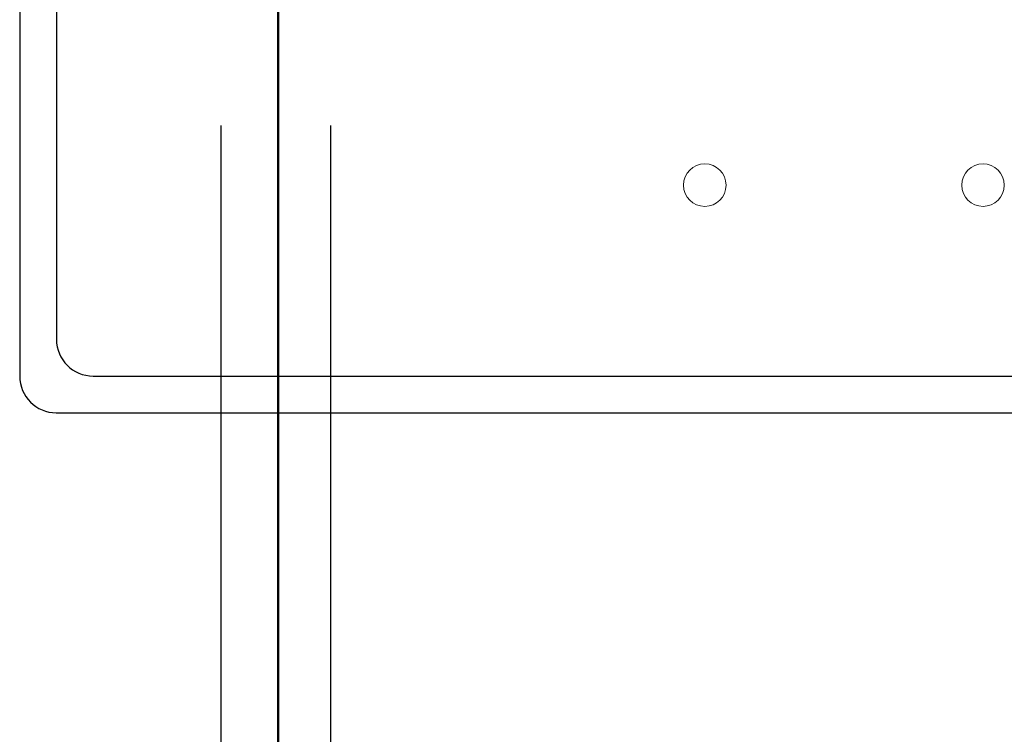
# Model space of a CAD drawing. Extents: x 33706 to 249013, y -74890 to 17912.
# Tile 275 of 288: x 185581 to 185607, y -36906 to -36887. Entities that reach past the tile are written whole.
import ezdxf

# ---------------------------------------------------------------- set-up
doc = ezdxf.new("R2010")
doc.units = 0
doc.header["$MEASUREMENT"] = 0
doc.layers.add('gaz', color=1, linetype='Continuous')
doc.layers.add('symbole', color=7, linetype='Continuous')
doc.layers.add('inst-gaz-rury', color=50, linetype='Continuous', lineweight=50)

msp = doc.modelspace()

# ---------------------------------------------------------------- linework, layer by layer
at = {"layer": 'gaz', "linetype": 'Continuous'}
msp.add_line((185587.591, -36904.742), (185587.591, -36874.742), dxfattribs=at)
at = {"layer": 'gaz'}
for p, q in [((185586.025, -36889.671), (185586.025, -36940.627)), ((185589.025, -36889.671), (185589.025, -36940.495))]:
    msp.add_line(p, q, dxfattribs=at)
at = {"layer": 'inst-gaz-rury'}
msp.add_line((185587.591, -37074.742), (185587.591, -36874.742), dxfattribs=at)
at = {"layer": 'symbole', "lineweight": 30}
for p, q in [((185580.536, -36853.519), (185580.536, -36896.519)), ((185581.54, -36854.523), (185581.54, -36895.515)), ((185582.54, -36896.515), (185623.532, -36896.515)), ((185581.536, -36897.519), (185624.536, -36897.519))]:
    msp.add_line(p, q, dxfattribs=at)
at = {"layer": 'symbole', "lineweight": 18}
for centre in [(185599.237, -36891.301), (185606.834, -36891.301)]:
    msp.add_circle(centre, 0.581, dxfattribs=at)
at = {"layer": 'symbole', "lineweight": 30}
for centre in [(185582.54, -36895.515), (185581.536, -36896.519)]:
    msp.add_arc(centre, 1, 180, 270, dxfattribs=at)

doc.saveas('drawing.dxf')
